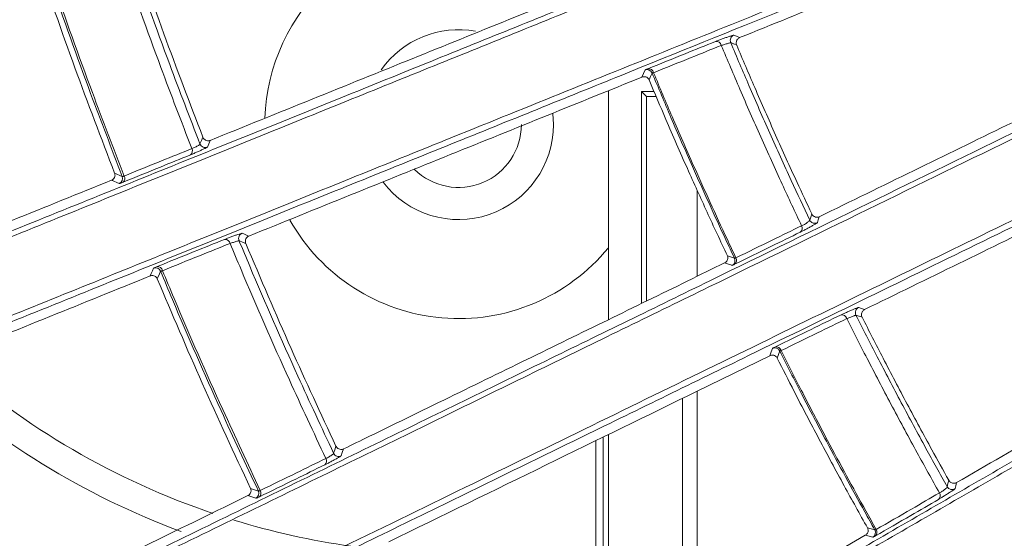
# Model space of a CAD drawing. Header units: millimetres. Extents: x 0 to 1118, y 0 to 864.
# Tile 315 of 512: x 481.84 to 490.66, y 401.11 to 405.75. Entities that reach past the tile are written whole.
import ezdxf

# ---------------------------------------------------------------- set-up
doc = ezdxf.new("R2010")
doc.units = ezdxf.units.MM
doc.styles.add('SLDTEXTSTYLE0', font='TXT', dxfattribs={"width": 0.605})
doc.dimstyles.new('SLDDIMSTYLE3', dxfattribs={"dimtxt": 3.175, "dimasz": 3.302, "dimexe": 0, "dimexo": 0.0625, "dimgap": 0.79375, "dimtad": 0, "dimtih": 1, "dimtoh": 1, "dimdec": 1, "dimlfac": 4, "dimrnd": 1e-09, "dimzin": 12, "dimdsep": 46, "dimtxsty": 'SLDTEXTSTYLE0', "dimsah": 1, "dimcen": 0.09, "dimadec": 0, "dimazin": 3, "dimtfac": 1, "dimtofl": 0, "dimtmove": 0, "dimatfit": 3, "dimfxl": 1, "dimfrac": 2, "dimtolj": 1, "dimtzin": 12, "dimarcsym": 0})

# ---------------------------------------------------------------- blocks, each defined once
blk = doc.blocks.new('_D_9')
at = {"color": 7, "linetype": 'Continuous', "lineweight": 0}
for p, q in [((522.1253, 420.3386), (447.1385, 420.3386)), ((448.7385, 420.3386), (448.7385, 403.9348)), ((448.7385, 382.6583), (448.7385, 399.0621)), ((465.7357, 382.6583), (447.1385, 382.6583))]:
    blk.add_line(p, q, dxfattribs=at)
for points in [[(448.7385, 420.3386), (448.2305, 417.0366), (449.2465, 417.0366)], [(448.7385, 382.6583), (449.2465, 385.9603), (448.2305, 385.9603)]]:
    blk.add_solid(points, dxfattribs=at)
at = {"color": 7, "linetype": 'Continuous', "lineweight": 0, "insert": (443.2814, 403.1549), "char_height": 3.175, "attachment_point": 1, "style": 'SLDTEXTSTYLE0'}
blk.add_mtext('150.7', dxfattribs=at)

msp = doc.modelspace()

# ---------------------------------------------------------------- linework, layer by layer
at = {"color": 7, "linetype": 'Continuous', "lineweight": 15}
for p, q in [((487.1146, 403.0679), (487.1146, 405.119)), ((487.4545, 405.0677), (487.4107, 405.1114)), ((487.4107, 405.1114), (487.4107, 403.2123)), ((487.5234, 405.1114), (487.4107, 405.1114)), ((487.4545, 405.0677), (487.4545, 403.2336)), ((487.542, 405.0677), (487.4545, 405.0677)), ((486.6217, 404.8147), (486.6159, 404.9143)), ((487.9107, 403.4562), (487.9107, 404.2245)), ((488.1565, 403.5761), (487.9107, 403.4562)), ((487.9107, 402.4272), (488.5616, 402.7447)), ((487.9107, 400.2662), (487.9107, 402.4272)), ((487.7771, 400.1891), (487.7771, 402.3621)), ((487.1146, 399.8066), (487.1146, 402.039)), ((487.0029, 401.9845), (487.0029, 399.7421)), ((487.0685, 399.78), (487.0685, 402.0165)), ((489.4173, 401.1361), (487.9107, 400.2662))]:
    msp.add_line(p, q, dxfattribs=at)
at = {"color": 9, "linetype": 'Continuous', "lineweight": 0}
for p, q in [((482.6601, 404.3166), (482.7304, 404.2875)), ((482.6884, 404.3797), (482.7569, 404.3514)), ((488.1805, 403.6405), (488.2445, 403.6193)), ((483.8828, 401.4915), (483.9548, 401.4675)), ((483.9066, 401.5564), (483.9767, 401.533)), ((489.4367, 401.202), (489.502, 401.1854))]:
    msp.add_line(p, q, dxfattribs=at)
at = {"color": 9, "linetype": 'Continuous', "lineweight": 0, "flags": 128}
for points in [[(488.2644, 405.5266), (488.2375, 405.5385), (488.2346, 405.5397), (488.2106, 405.5503)], [(488.2399, 405.6168), (488.2639, 405.6062), (488.291, 405.5943)], [(487.4151, 405.2404), (487.4301, 405.2742), (487.4436, 405.3046)], [(487.5066, 405.2767), (487.4929, 405.246), (487.4793, 405.2153)], [(483.4535, 404.6417), (483.4662, 404.6727), (483.479, 404.7038)], [(483.5447, 404.6741), (483.5318, 404.6426), (483.5202, 404.6143)], [(488.9189, 403.9595), (488.928, 403.9875), (488.9371, 404.0156)], [(489.005, 403.9899), (488.9958, 403.9616), (488.9877, 403.937)], [(483.832, 403.8426), (483.8521, 403.8338), (483.8771, 403.8229), (483.8913, 403.8167)], [(483.8645, 403.7495), (483.8395, 403.7604), (483.8031, 403.7763)], [(483.0064, 403.4592), (483.0162, 403.4817), (483.0268, 403.5058), (483.0369, 403.529)], [(488.2229, 403.5541), (488.2216, 403.5546), (488.1916, 403.5645), (488.1565, 403.5761)], [(483.1004, 403.5012), (483.0898, 403.4771), (483.0707, 403.4335)], [(489.3581, 403.1777), (489.3828, 403.1688), (489.4107, 403.1588)], [(489.3889, 403.0894), (489.3612, 403.0994), (489.3583, 403.1004), (489.3335, 403.1093)], [(488.5616, 402.7447), (488.5742, 402.7794), (488.5855, 402.8107)], [(488.6503, 402.7872), (488.6389, 402.7556), (488.6274, 402.7241)], [(484.6513, 401.8712), (484.6618, 401.903), (484.6723, 401.9348)], [(484.74, 401.9096), (484.7293, 401.8775), (484.7198, 401.8486)], [(490.1511, 401.5717), (490.1583, 401.6003), (490.1654, 401.629)], [(490.2349, 401.6081), (490.2276, 401.5792), (490.2213, 401.5541)], [(489.4851, 401.1188), (489.4531, 401.127), (489.4173, 401.1361)]]:
    msp.add_lwpolyline(points, dxfattribs=at)
at = {"color": 7, "linetype": 'Continuous', "lineweight": 15}
for centre, radius, start, end in [((485.7717, 404.8147), 1.7375, 131.99492, 178.09227), ((485.7717, 404.8147), 0.85, 79.6739, 144.67305), ((488.2567, 405.5697), 0.05, 109.69983, 202.78741), ((485.7717, 404.8147), 0.85, 217.38713, 0), ((485.7717, 404.8147), 0.5625, 225.36138, 0), ((485.7717, 404.8147), 1.7375, 209.48146, 320.61546), ((488.964, 403.9811), 0.05, 205.5742, 298.29585), ((489.3782, 403.1319), 0.05, 113.70663, 206.815), ((485.7717, 407.8458), 6.875, 228.27492, 251.31862), ((485.7717, 407.8458), 7.125, 227.23816, 249.56344), ((483.9314, 401.5117), 0.05, 297.85953, 25.1846), ((485.7717, 407.8458), 6.875, 252.97044, 261.9333)]:
    msp.add_arc(centre, radius, start, end, dxfattribs=at)
at = {"color": 9, "linetype": 'Continuous', "lineweight": 0}
for centre, radius, start, end in [((488.0808, 405.5136), 0.0467, 13.63243, 99.06822), ((487.4604, 405.2575), 0.05, 22.57929, 109.6157), ((487.4735, 405.2691), 0.0466, 13.43336, 98.65132), ((483.3412, 404.5793), 0.0443, 308.21684, 28.0368), ((483.5, 404.6601), 0.05, 201.59532, 293.78434), ((482.7102, 404.3333), 0.05, 293.84125, 21.20598), ((482.7356, 404.3336), 0.0442, 309.14039, 28.5274), ((488.8064, 403.887), 0.045, 307.90178, 28.90801), ((483.6782, 403.7413), 0.0462, 12.00827, 94.70919), ((483.8493, 403.7956), 0.05, 110.20946, 202.66859), ((488.1991, 403.5981), 0.05, 298.38458, 25.05704), ((488.2183, 403.5994), 0.0449, 308.27593, 29.16957), ((483.0542, 403.482), 0.05, 22.54322, 110.15498), ((483.0718, 403.4973), 0.0462, 11.74919, 93.77991), ((489.2066, 403.0636), 0.0468, 17.27825, 102.9893), ((488.6056, 402.7648), 0.05, 26.55594, 113.61568), ((488.6179, 402.7772), 0.0468, 17.08099, 102.60792), ((484.6964, 401.8929), 0.05, 205.62025, 297.80286), ((484.5436, 401.8011), 0.0441, 311.89395, 31.58224), ((483.9565, 401.5137), 0.0441, 312.77134, 32.06997), ((490.0441, 401.4916), 0.0449, 311.85883, 32.58242), ((490.1946, 401.5964), 0.05, 209.59531, 302.28501), ((489.4583, 401.1611), 0.05, 302.38209, 29.03282), ((489.4774, 401.1636), 0.0448, 312.19225, 32.82334)]:
    msp.add_arc(centre, radius, start, end, dxfattribs=at)
at = {"color": 7, "linetype": 'Continuous', "lineweight": 15}
for points, knots in [([(497.5433, 443.0689), (496.9297, 442.3235), (495.7002, 440.8299), (494.1013, 438.4025), (492.6936, 435.8608), (491.5028, 433.2002), (490.5408, 430.4353), (489.8118, 427.5836), (489.3229, 424.6785), (489.0834, 421.7704), (489.0947, 418.8786), (489.3416, 416.0211), (489.8199, 413.1948), (490.5257, 410.4291), (491.4587, 407.7421), (492.604, 405.1447), (493.9575, 402.6532), (495.5709, 400.1533), (496.8559, 398.5861), (497.5433, 397.7477)], [0, 0, 0, 0, 0.058748, 0.117702, 0.176654, 0.235398, 0.294707, 0.354238, 0.413765, 0.473066, 0.530775, 0.588694, 0.646616, 0.704331, 0.761659, 0.819183, 0.87671, 0.934045, 1, 1, 1, 1]), ([(495.4547, 400.6311), (494.9671, 401.3617), (493.9912, 402.8238), (492.7416, 405.1583), (491.6585, 407.5821), (490.7682, 410.086), (490.0731, 412.6449), (489.5768, 415.2494), (489.2804, 417.895), (489.1893, 420.5597), (489.3036, 423.2193), (489.6215, 425.854), (490.141, 428.4614), (490.8611, 431.0235), (491.7739, 433.519), (492.8749, 435.9255), (494.1448, 438.2508), (495.1387, 439.7113), (495.6373, 440.4441)], [0, 0, 0, 0, 0.0622333, 0.1245552, 0.1873344, 0.2500552, 0.3123285, 0.3745357, 0.4370628, 0.4999765, 0.5624082, 0.6246363, 0.6870495, 0.7499503, 0.8125397, 0.8748313, 0.9371966, 1, 1, 1, 1]), ([(472.2278, 404.0725), (472.345, 404.1106), (472.8634, 404.279), (473.7714, 404.5741), (474.9408, 404.9541), (476.0856, 405.3261), (477.517, 405.7913), (479.1806, 406.3319), (481.0377, 406.9354), (482.8022, 407.5088), (484.4704, 408.051), (486.0455, 408.5629), (488.0482, 409.2137), (489.4538, 409.6705), (490.3922, 409.9755)], [0, 0, 0, 0, 0.014898, 0.065883, 0.116879, 0.169185, 0.221501, 0.318019, 0.414599, 0.513631, 0.612689, 0.709311, 0.805943, 1, 1, 1, 1]), ([(490.371, 409.9186), (489.4367, 409.6151), (488.0336, 409.1592), (486.0325, 408.5088), (484.4669, 408), (482.8246, 407.4661), (481.0794, 406.8987), (479.2151, 406.2926), (477.51, 405.7381), (476.0321, 405.2576), (474.8162, 404.8622), (473.5516, 404.4509), (472.6741, 404.1656), (472.2354, 404.023)], [0, 0, 0, 0, 0.193504, 0.290582, 0.387649, 0.484487, 0.5813, 0.6801, 0.778833, 0.833391, 0.887936, 0.943976, 1, 1, 1, 1]), ([(472.1746, 403.316), (472.3818, 403.3833), (472.991, 403.5814), (473.9863, 403.9049), (475.1544, 404.2846), (476.2974, 404.6561), (477.7255, 405.1203), (479.3842, 405.6593), (481.2351, 406.2608), (482.9939, 406.8323), (484.6576, 407.3728), (486.2296, 407.8835), (488.2297, 408.5332), (489.6355, 408.9897), (490.5739, 409.2945)], [0, 0, 0, 0, 0.026008, 0.076461, 0.126926, 0.178686, 0.230455, 0.325833, 0.421271, 0.519102, 0.616958, 0.712521, 0.808094, 1, 1, 1, 1]), ([(490.6257, 409.257), (489.6902, 408.9531), (488.2855, 408.4967), (486.2847, 407.8467), (484.7195, 407.3383), (483.0776, 406.8049), (481.3327, 406.2381), (479.4691, 405.6328), (477.7874, 405.0865), (476.359, 404.6224), (475.2232, 404.2535), (474.0433, 403.8702), (473.0259, 403.5396), (472.4049, 403.3379), (472.197, 403.2703)], [0, 0, 0, 0, 0.191049, 0.286882, 0.382706, 0.478396, 0.574063, 0.671667, 0.769206, 0.819814, 0.870414, 0.922182, 0.973938, 1, 1, 1, 1]), ([(472.2311, 400.0104), (472.759, 400.2237), (473.6896, 400.5997), (474.988, 401.1243), (476.1449, 401.5917), (477.2757, 402.0487), (478.6758, 402.6144), (480.2928, 403.2678), (482.091, 403.9945), (483.8006, 404.6853), (485.4196, 405.3395), (486.9518, 405.9587), (488.904, 406.7476), (490.2819, 407.3043), (491.2015, 407.6759)], [0, 0, 0, 0, 0.064481, 0.113664, 0.162858, 0.213311, 0.263774, 0.355107, 0.446496, 0.540047, 0.633621, 0.725044, 0.816475, 1, 1, 1, 1]), ([(491.1844, 407.6181), (490.2682, 407.248), (488.8925, 406.6924), (486.9417, 405.904), (485.4184, 405.2884), (483.823, 404.6435), (482.1308, 403.9595), (480.3262, 403.2299), (478.6943, 402.5701), (477.3011, 402.0068), (476.1838, 401.5551), (475.0222, 401.0854), (473.7093, 400.5545), (472.7721, 400.1755), (472.2461, 399.9629)], [0, 0, 0, 0, 0.1831073, 0.2749246, 0.3667331, 0.4583593, 0.5499645, 0.6433197, 0.7366153, 0.78582, 0.8350155, 0.8853403, 0.9356523, 1, 1, 1, 1]), ([(472.1723, 399.2282), (472.8079, 399.4851), (473.9877, 399.9621), (475.657, 400.6369), (477.1809, 401.2528), (478.8263, 401.9178), (480.563, 402.6197), (482.3624, 403.3468), (484.0571, 404.0315), (485.8357, 404.7501), (487.6849, 405.4971), (489.5985, 406.27), (490.8197, 406.7631), (491.4303, 407.0097)], [0, 0, 0, 0, 0.0765141, 0.1420461, 0.2078167, 0.273469, 0.3644084, 0.4556417, 0.5470728, 0.6382827, 0.7588036, 0.8794073, 1, 1, 1, 1]), ([(491.4846, 406.9755), (490.5669, 406.6048), (489.1893, 406.0482), (487.2388, 405.2603), (485.716, 404.6452), (484.1213, 404.001), (482.4298, 403.3178), (480.6264, 402.5893), (478.9942, 401.93), (477.5984, 401.3661), (476.4759, 400.9127), (475.3085, 400.4411), (473.8844, 399.8658), (472.8316, 399.4405), (472.1937, 399.1827)], [0, 0, 0, 0, 0.180433, 0.270896, 0.361351, 0.451715, 0.542059, 0.634101, 0.726085, 0.774847, 0.8236, 0.873471, 0.923328, 1, 1, 1, 1]), ([(488.291, 405.5943), (488.8742, 405.8299), (490.041, 406.3013), (491.1534, 406.7508), (491.7099, 406.9756)], [0, 0, 0, 0, 0.499819, 1, 1, 1, 1]), ([(483.479, 404.7038), (483.3609, 405.0117), (483.1238, 405.6299), (482.908, 406.2561), (482.7997, 406.5706)], [0, 0, 0, 0, 0.497896, 1, 1, 1, 1]), ([(478.0808, 405.0922), (478.7493, 405.3094), (480.0917, 405.7456), (481.311, 406.1417), (481.9231, 406.3406)], [0, 0, 0, 0, 0.497962, 1, 1, 1, 1]), ([(482.6884, 404.3797), (482.5676, 404.6941), (482.322, 405.3335), (482.0989, 405.9813), (481.9855, 406.3105)], [0, 0, 0, 0, 0.4917806, 1, 1, 1, 1]), ([(487.069, 406.098), (486.5057, 405.8704), (485.3778, 405.4147), (484.1563, 404.9211), (483.5447, 404.6741)], [0, 0, 0, 0, 0.499403, 1, 1, 1, 1]), ([(487.4665, 405.3152), (487.5787, 405.3604), (487.7822, 405.4424), (487.9832, 405.5234), (488.0734, 405.5598)], [0, 0, 0, 0, 0.551321, 1, 1, 1, 1]), ([(488.2106, 405.5503), (488.265, 405.4215), (488.3796, 405.1498), (488.5606, 404.7379), (488.7421, 404.3363), (488.8634, 404.0777), (488.9189, 403.9595)], [0, 0, 0, 0, 0.240743, 0.507847, 0.774931, 1, 1, 1, 1]), ([(488.291, 405.5943), (488.2841, 405.5904), (488.2729, 405.5839), (488.2633, 405.567), (488.26, 405.5522), (488.2603, 405.5386), (488.2631, 405.5305), (488.2644, 405.5266)], [0, 0, 0, 0, 0.3588897, 0.5860003, 0.7520126, 0.8798148, 1, 1, 1, 1]), ([(492.3198, 405.6066), (491.7794, 405.3431), (490.6983, 404.8158), (489.5695, 404.2653), (489.005, 403.9899)], [0, 0, 0, 0, 0.499891, 1, 1, 1, 1]), ([(488.8458, 403.9088), (488.7877, 404.0326), (488.6636, 404.297), (488.4793, 404.7048), (488.2971, 405.1195), (488.1815, 405.3937), (488.1262, 405.5246)], [0, 0, 0, 0, 0.231981, 0.495482, 0.759001, 1, 1, 1, 1]), ([(488.9371, 404.0156), (488.8931, 404.1096), (488.7833, 404.344), (488.6125, 404.721), (488.432, 405.1306), (488.318, 405.4), (488.2644, 405.5266)], [0, 0, 0, 0, 0.188344, 0.46953, 0.750717, 1, 1, 1, 1]), ([(472.6127, 395.8992), (473.0686, 396.1215), (473.9865, 396.5692), (475.2817, 397.2009), (476.4885, 397.7895), (477.6094, 398.3363), (478.7041, 398.8703), (480.0544, 399.5289), (481.6114, 400.2884), (483.3414, 401.1323), (484.9877, 401.9354), (486.5498, 402.6973), (488.0324, 403.4205), (489.926, 404.3443), (491.2714, 405.0005), (492.1692, 405.4384)], [0, 0, 0, 0, 0.0542963, 0.1093331, 0.1564478, 0.2035736, 0.2518491, 0.3001342, 0.3870152, 0.4739454, 0.5627674, 0.6516099, 0.7385678, 0.8255339, 1, 1, 1, 1]), ([(492.1562, 405.3799), (491.2612, 404.9436), (489.9176, 404.2885), (488.0251, 403.3653), (486.5508, 402.646), (485.0098, 401.8942), (483.379, 401.0984), (481.6434, 400.2514), (480.0738, 399.4853), (478.7303, 398.8296), (477.6483, 398.3015), (476.5232, 397.7522), (475.3085, 397.16), (474.0104, 396.5233), (473.0924, 396.0831), (472.6346, 395.8542), (472.6346, 395.8542)], [0, 0, 0, 0, 0.1741793, 0.2614739, 0.3487604, 0.4359103, 0.5230414, 0.6117006, 0.7003072, 0.7474475, 0.7945794, 0.8427399, 0.8908884, 0.9450903, 0.9999996, 1, 1, 1, 1]), ([(483.8913, 403.8167), (484.501, 404.063), (485.722, 404.5564), (486.8502, 405.0122), (487.4151, 405.2404)], [0, 0, 0, 0, 0.4993152, 1, 1, 1, 1]), ([(487.4793, 405.2153), (487.4773, 405.2191), (487.4734, 405.2267), (487.4633, 405.2362), (487.4483, 405.2438), (487.431, 405.2454), (487.4198, 405.2419), (487.4151, 405.2404)], [0, 0, 0, 0, 0.129572, 0.258123, 0.462162, 0.776981, 1, 1, 1, 1]), ([(487.4793, 405.2153), (487.5293, 405.0971), (487.6415, 404.8316), (487.786, 404.5017), (487.8812, 404.2903), (487.9107, 404.2245)], [0, 0, 0, 0, 0.356233, 0.799833, 1, 1, 1, 1]), ([(472.8776, 395.2458), (472.8776, 395.2458), (473.295, 395.4544), (474.1374, 395.8583), (475.3979, 396.4764), (476.6498, 397.0865), (478.0034, 397.7472), (479.4214, 398.439), (480.8959, 399.1584), (482.3115, 399.849), (484.064, 400.7039), (486.0767, 401.6856), (488.3003, 402.77), (490.4147, 403.801), (491.7675, 404.4605), (492.4441, 404.7902)], [0, 0, 0, 0, 0.000001, 0.049931, 0.099872, 0.151959, 0.204062, 0.271679, 0.339328, 0.40874, 0.478171, 0.607752, 0.737409, 0.868692, 1, 1, 1, 1]), ([(492.5005, 404.7596), (491.8308, 404.433), (490.4915, 403.7797), (488.6202, 402.8672), (486.9019, 402.0293), (485.3556, 401.2752), (483.8484, 400.5403), (482.3917, 399.8299), (480.9869, 399.1449), (479.5004, 398.42), (478.0708, 397.7228), (476.734, 397.0709), (475.497, 396.4676), (474.2148, 395.8423), (473.338, 395.4147), (472.8996, 395.2009)], [0, 0, 0, 0, 0.1298089, 0.2595937, 0.3468664, 0.4341651, 0.5213843, 0.5892135, 0.6570268, 0.7263226, 0.7955827, 0.8457136, 0.89583, 0.9479213, 1, 1, 1, 1]), ([(489.4107, 403.1588), (489.9741, 403.4336), (491.1011, 403.9832), (492.1837, 404.5112), (492.7251, 404.7753)], [0, 0, 0, 0, 0.499865, 1, 1, 1, 1]), ([(483.479, 404.7038), (483.4811, 404.6994), (483.4855, 404.6907), (483.4967, 404.6797), (483.5123, 404.6716), (483.5296, 404.6694), (483.5403, 404.6727), (483.5447, 404.6741)], [0, 0, 0, 0, 0.1527836, 0.3046848, 0.5227651, 0.80317, 1, 1, 1, 1]), ([(482.6601, 404.3166), (482.0675, 404.0772), (480.8782, 403.5966), (479.57, 403.0681), (478.9138, 402.8029)], [0, 0, 0, 0, 0.498331, 1, 1, 1, 1]), ([(482.6601, 404.3166), (482.6658, 404.3196), (482.6763, 404.3251), (482.6867, 404.3391), (482.6915, 404.3536), (482.6921, 404.3674), (482.6896, 404.3757), (482.6884, 404.3797)], [0, 0, 0, 0, 0.284891, 0.526379, 0.709016, 0.858679, 1, 1, 1, 1]), ([(488.1805, 403.6405), (488.1194, 403.7708), (488.0284, 403.965), (487.9399, 404.1603), (487.9107, 404.2245)], [0, 0, 0, 0, 0.67117, 1, 1, 1, 1]), ([(488.9371, 404.0156), (488.9395, 404.0115), (488.9441, 404.0034), (488.9555, 403.9933), (488.9717, 403.9855), (488.9896, 403.9841), (489.0006, 403.9882), (489.005, 403.9899)], [0, 0, 0, 0, 0.1337563, 0.2664294, 0.481042, 0.7900763, 1, 1, 1, 1]), ([(483.8913, 403.8167), (483.8858, 403.8138), (483.8754, 403.8081), (483.865, 403.7933), (483.8604, 403.7776), (483.8601, 403.7628), (483.8631, 403.7539), (483.8645, 403.7495)], [0, 0, 0, 0, 0.269275, 0.516114, 0.703503, 0.856027, 1, 1, 1, 1]), ([(484.6723, 401.9348), (484.5368, 402.2254), (484.257, 402.8255), (483.998, 403.4352), (483.8645, 403.7495)], [0, 0, 0, 0, 0.484343, 1, 1, 1, 1]), ([(488.1565, 403.5761), (488.1638, 403.5808), (488.1746, 403.5878), (488.1831, 403.6046), (488.1855, 403.6176), (488.1846, 403.6299), (488.1818, 403.637), (488.1805, 403.6405)], [0, 0, 0, 0, 0.406128, 0.603078, 0.763172, 0.884092, 1, 1, 1, 1]), ([(479.2602, 401.9456), (479.9118, 402.2089), (481.2201, 402.7374), (482.4094, 403.218), (483.0064, 403.4592)], [0, 0, 0, 0, 0.498064, 1, 1, 1, 1]), ([(483.0707, 403.4335), (483.0686, 403.4376), (483.0643, 403.4457), (483.0534, 403.4555), (483.0381, 403.4627), (483.0213, 403.4639), (483.0107, 403.4605), (483.0064, 403.4592)], [0, 0, 0, 0, 0.150856, 0.300984, 0.51393, 0.801478, 1, 1, 1, 1]), ([(483.9066, 401.5564), (483.7605, 401.8696), (483.471, 402.4903), (483.2033, 403.1211), (483.0707, 403.4335)], [0, 0, 0, 0, 0.504591, 1, 1, 1, 1]), ([(487.9107, 403.4562), (487.4364, 403.2248), (486.4869, 402.7617), (485.4103, 402.2366), (484.8174, 401.9474), (484.74, 401.9096)], [0, 0, 0, 0, 0.464665, 0.930081, 1, 1, 1, 1]), ([(493.4294, 403.4524), (492.9064, 403.1505), (491.8604, 402.5467), (490.7768, 401.921), (490.2349, 401.6081)], [0, 0, 0, 0, 0.49993, 1, 1, 1, 1]), ([(474.8074, 392.6017), (475.1945, 392.8252), (475.969, 393.2723), (477.1242, 393.9393), (478.2656, 394.5984), (479.5542, 395.3424), (480.9536, 396.1504), (482.4355, 397.006), (484.1091, 397.9724), (485.9327, 399.0254), (487.7209, 400.0579), (489.282, 400.9593), (491.1097, 402.0147), (492.4181, 402.7702), (493.2911, 403.2742)], [0, 0, 0, 0, 0.048632, 0.0972747, 0.1476691, 0.1980774, 0.2712265, 0.3445625, 0.4178249, 0.5325564, 0.6473462, 0.7353938, 0.8234492, 1, 1, 1, 1]), ([(493.2824, 403.2153), (492.4115, 402.7127), (491.1045, 401.9584), (489.2777, 400.9036), (487.7386, 400.0148), (486.0007, 399.0111), (484.2208, 397.983), (482.549, 397.0172), (481.0174, 396.1324), (479.5952, 395.3107), (478.3171, 394.5722), (477.1977, 393.9254), (476.0386, 393.2557), (475.243, 392.796), (474.8453, 392.5662)], [0, 0, 0, 0, 0.1764651, 0.2648578, 0.3532427, 0.46387, 0.574448, 0.6505779, 0.7267868, 0.8027873, 0.8513115, 0.8998239, 0.9499181, 1, 1, 1, 1]), ([(488.6077, 402.8228), (488.7163, 402.8757), (488.9135, 402.9717), (489.1085, 403.0666), (489.1961, 403.1092)], [0, 0, 0, 0, 0.550774, 1, 1, 1, 1]), ([(489.4107, 403.1588), (489.4041, 403.1544), (489.3934, 403.1472), (489.385, 403.1298), (489.3827, 403.1149), (489.3839, 403.1012), (489.3872, 403.0933), (489.3889, 403.0894)], [0, 0, 0, 0, 0.357846, 0.583398, 0.749014, 0.876828, 1, 1, 1, 1]), ([(490.1654, 401.629), (490.1146, 401.7203), (489.9885, 401.9469), (489.7916, 402.3113), (489.5834, 402.7067), (489.4511, 402.9671), (489.3889, 403.0894)], [0, 0, 0, 0, 0.189644, 0.470395, 0.751148, 1, 1, 1, 1]), ([(488.6274, 402.7241), (488.6252, 402.7278), (488.6207, 402.7351), (488.6099, 402.7439), (488.5941, 402.7505), (488.5768, 402.7507), (488.566, 402.7464), (488.5616, 402.7447)], [0, 0, 0, 0, 0.130261, 0.259501, 0.466614, 0.785988, 1, 1, 1, 1]), ([(475.3237, 392.0879), (475.6885, 392.2986), (476.4181, 392.7202), (477.5042, 393.3476), (478.5769, 393.9673), (479.8253, 394.6884), (481.2135, 395.4902), (482.7086, 396.3536), (484.3968, 397.3285), (486.2359, 398.3905), (488.0341, 399.4286), (489.5995, 400.3323), (491.4258, 401.3865), (492.7364, 402.1427), (493.6107, 402.6472)], [0, 0, 0, 0, 0.0462566, 0.092522, 0.1402542, 0.1879973, 0.2623463, 0.3368912, 0.41136, 0.5280802, 0.6448616, 0.7335364, 0.8222191, 1, 1, 1, 1]), ([(489.4367, 401.202), (489.3669, 401.3276), (489.2196, 401.5925), (489.0007, 402.0001), (488.8009, 402.382), (488.6781, 402.6242), (488.6274, 402.7241)], [0, 0, 0, 0, 0.250059, 0.527605, 0.805152, 1, 1, 1, 1]), ([(493.669, 402.6203), (492.7962, 402.1163), (491.4862, 401.36), (489.6593, 400.3054), (488.1142, 399.4134), (486.3634, 398.4028), (484.5634, 397.3637), (482.8715, 396.387), (481.3201, 395.4915), (479.8997, 394.6716), (478.6491, 393.9496), (477.5865, 393.3362), (476.4885, 392.7023), (475.7354, 392.2676), (475.359, 392.0502)], [0, 0, 0, 0, 0.1772984, 0.266095, 0.3548841, 0.4673262, 0.5797175, 0.6571331, 0.7346305, 0.8119098, 0.8582711, 0.904623, 0.9523166, 1, 1, 1, 1]), ([(485.1455, 401.0785), (485.6203, 401.3101), (486.5708, 401.7737), (487.4638, 402.2093), (487.9107, 402.4272)], [0, 0, 0, 0, 0.4995683, 1, 1, 1, 1]), ([(484.6723, 401.9348), (484.6748, 401.9305), (484.6797, 401.922), (484.6918, 401.9119), (484.708, 401.9048), (484.7254, 401.904), (484.7358, 401.908), (484.74, 401.9096)], [0, 0, 0, 0, 0.152746, 0.304622, 0.52508, 0.80878, 1, 1, 1, 1]), ([(490.1654, 401.629), (490.1681, 401.6251), (490.1733, 401.6173), (490.1854, 401.608), (490.2023, 401.6013), (490.2202, 401.6013), (490.2307, 401.6062), (490.2349, 401.6081)], [0, 0, 0, 0, 0.134898, 0.268718, 0.486382, 0.798088, 1, 1, 1, 1]), ([(483.8828, 401.4915), (483.3078, 401.211), (482.154, 400.6483), (480.8865, 400.03), (480.2508, 399.7199)], [0, 0, 0, 0, 0.498433, 1, 1, 1, 1]), ([(483.8828, 401.4915), (483.8882, 401.4949), (483.8982, 401.5011), (483.9077, 401.5156), (483.9115, 401.5303), (483.9113, 401.5441), (483.9081, 401.5523), (483.9066, 401.5564)], [0, 0, 0, 0, 0.284542, 0.52491, 0.706441, 0.854907, 1, 1, 1, 1]), ([(477.6345, 389.7754), (477.8318, 389.9085), (478.3987, 390.2909), (479.3191, 390.9117), (480.3902, 391.6342), (481.4369, 392.3403), (482.7687, 393.2387), (484.3305, 394.2922), (486.0829, 395.4744), (487.7479, 396.5976), (489.2801, 397.6311), (490.694, 398.5849), (492.449, 399.7688), (493.716, 400.6235), (494.5613, 401.1936)], [0, 0, 0, 0, 0.027034, 0.077659, 0.128298, 0.180284, 0.232281, 0.331944, 0.431681, 0.53384, 0.636027, 0.726927, 0.817834, 1, 1, 1, 1]), ([(489.4173, 401.1361), (489.4242, 401.1413), (489.4345, 401.149), (489.4418, 401.1663), (489.4433, 401.1793), (489.4416, 401.1916), (489.4383, 401.1986), (489.4367, 401.202)], [0, 0, 0, 0, 0.405104, 0.600903, 0.76045, 0.881351, 1, 1, 1, 1]), ([(494.5568, 401.1345), (493.7131, 400.5657), (492.4471, 399.7122), (490.6928, 398.5288), (489.2892, 397.582), (487.7809, 396.5643), (486.1329, 395.4523), (484.3742, 394.2654), (482.7974, 393.2012), (481.4717, 392.3064), (480.438, 391.6086), (479.3623, 390.8825), (478.4318, 390.2543), (477.8628, 389.8702), (477.6714, 389.741)], [0, 0, 0, 0, 0.182171, 0.273375, 0.364572, 0.464671, 0.564744, 0.666718, 0.768612, 0.819296, 0.86997, 0.921848, 0.973711, 1, 1, 1, 1])]:
    msp.add_open_spline(points, degree=3, knots=knots, dxfattribs=at)
at = {"color": 9, "linetype": 'Continuous', "lineweight": 0}
for points, knots in [([(483.3803, 404.6001), (483.2871, 404.8419), (483.0677, 405.4107), (482.8315, 406.0732), (482.6889, 406.4939), (482.6589, 406.5824)], [0, 0, 0, 0, 0.368561, 0.86712, 1, 1, 1, 1]), ([(482.7401, 406.6017), (482.7694, 406.5151), (482.9113, 406.097), (483.145, 405.442), (483.3622, 404.8786), (483.4535, 404.6417)], [0, 0, 0, 0, 0.13147, 0.63478, 1, 1, 1, 1]), ([(482.7569, 404.3514), (482.6615, 404.5986), (482.4389, 405.1756), (482.1975, 405.8523), (482.0519, 406.2818), (482.0199, 406.3762)], [0, 0, 0, 0, 0.368879, 0.861215, 1, 1, 1, 1]), ([(482.0369, 406.381), (482.0686, 406.2875), (482.2137, 405.8592), (482.4553, 405.182), (482.6784, 404.6034), (482.7744, 404.3547)], [0, 0, 0, 0, 0.137304, 0.629007, 1, 1, 1, 1]), ([(488.0734, 405.5598), (488.0811, 405.5628), (488.0964, 405.5688), (488.1271, 405.5802), (488.1593, 405.5917), (488.1901, 405.6023), (488.2158, 405.6107), (488.2336, 405.6159), (488.2391, 405.617), (488.2398, 405.6168), (488.2399, 405.6168)], [0, 0, 0, 0, 0.141536, 0.283079, 0.424486, 0.565528, 0.706185, 0.846634, 0.987071, 1, 1, 1, 1]), ([(488.1262, 405.5246), (488.1302, 405.5258), (488.1381, 405.528), (488.1539, 405.5326), (488.1704, 405.5375), (488.1861, 405.5422), (488.1989, 405.5462), (488.2083, 405.5493), (488.2098, 405.55), (488.2106, 405.5503)], [0, 0, 0, 0, 0.14227, 0.284333, 0.425881, 0.566704, 0.706907, 0.846972, 1, 1, 1, 1]), ([(488.1262, 405.5246), (488.0359, 405.4883), (487.8348, 405.4072), (487.6312, 405.3252), (487.5189, 405.2799)], [0, 0, 0, 0, 0.448671, 1, 1, 1, 1]), ([(487.4665, 405.3152), (487.4663, 405.3151), (487.4592, 405.3123), (487.4474, 405.3073), (487.4449, 405.3055), (487.4436, 405.3046)], [0, 0, 0, 0, 0.013651, 0.501258, 1, 1, 1, 1]), ([(487.5066, 405.2767), (487.5073, 405.2768), (487.5088, 405.2771), (487.5155, 405.279), (487.5189, 405.2799)], [0, 0, 0, 0, 0.49832, 1, 1, 1, 1]), ([(488.2445, 403.6193), (488.2188, 403.6738), (488.0906, 403.9457), (487.8995, 404.3651), (487.6806, 404.8638), (487.5625, 405.1441), (487.5066, 405.2767)], [0, 0, 0, 0, 0.09966, 0.497215, 0.762055, 1, 1, 1, 1]), ([(487.5189, 405.2799), (487.5742, 405.1487), (487.6917, 404.8699), (487.9099, 404.3729), (488.1018, 403.9516), (488.2309, 403.6778), (488.2575, 403.6212)], [0, 0, 0, 0, 0.235159, 0.49966, 0.896709, 1, 1, 1, 1]), ([(482.7744, 404.3547), (482.8864, 404.4), (483.0899, 404.4824), (483.2903, 404.5636), (483.3803, 404.6001)], [0, 0, 0, 0, 0.55079, 1, 1, 1, 1]), ([(483.5202, 404.6143), (483.519, 404.6133), (483.5165, 404.6113), (483.4999, 404.6029), (483.4761, 404.5915), (483.4465, 404.578), (483.4153, 404.5641), (483.3882, 404.5525), (483.3743, 404.5468), (483.3686, 404.5445)], [0, 0, 0, 0, 0.1501643, 0.3003098, 0.4505055, 0.6002072, 0.7490677, 0.8971164, 1, 1, 1, 1]), ([(483.3803, 404.6001), (483.3832, 404.6012), (483.3902, 404.6038), (483.4037, 404.6097), (483.4191, 404.6174), (483.4334, 404.6253), (483.4447, 404.6326), (483.4523, 404.6385), (483.4531, 404.6406), (483.4535, 404.6417)], [0, 0, 0, 0, 0.102037, 0.248771, 0.396738, 0.546341, 0.697289, 0.848637, 1, 1, 1, 1]), ([(483.3686, 404.5445), (483.2787, 404.5081), (483.0785, 404.4269), (482.8754, 404.3446), (482.7635, 404.2993)], [0, 0, 0, 0, 0.449217, 1, 1, 1, 1]), ([(482.7569, 404.3514), (482.7572, 404.3512), (482.7582, 404.3505), (482.7633, 404.351), (482.7707, 404.3535), (482.7744, 404.3547)], [0, 0, 0, 0, 0.195085, 0.604539, 1, 1, 1, 1]), ([(482.7304, 404.2875), (482.7309, 404.2875), (482.7324, 404.2875), (482.7419, 404.2907), (482.7563, 404.2964), (482.7635, 404.2993)], [0, 0, 0, 0, 0.194181, 0.603041, 1, 1, 1, 1]), ([(488.2575, 403.6212), (488.3675, 403.675), (488.5647, 403.7714), (488.7596, 403.8667), (488.8458, 403.9088)], [0, 0, 0, 0, 0.557966, 1, 1, 1, 1]), ([(488.9877, 403.937), (488.9866, 403.9359), (488.9842, 403.9338), (488.9683, 403.924), (488.9452, 403.9106), (488.9167, 403.8948), (488.8865, 403.8784), (488.8579, 403.8634), (488.8415, 403.8551), (488.8345, 403.8517), (488.834, 403.8515)], [0, 0, 0, 0, 0.1430118, 0.2860349, 0.4290861, 0.5712967, 0.7121555, 0.8517359, 0.9907009, 1, 1, 1, 1]), ([(488.8458, 403.9088), (488.8498, 403.9104), (488.8576, 403.9137), (488.8724, 403.9216), (488.8871, 403.9306), (488.9006, 403.9401), (488.9112, 403.9487), (488.9181, 403.9557), (488.9186, 403.9582), (488.9189, 403.9595)], [0, 0, 0, 0, 0.1464015, 0.2840534, 0.423535, 0.5656198, 0.7098756, 0.8549453, 1, 1, 1, 1]), ([(483.0687, 403.5434), (483.1797, 403.5881), (483.383, 403.67), (483.5834, 403.7507), (483.6744, 403.7874)], [0, 0, 0, 0, 0.5456177, 1, 1, 1, 1]), ([(483.6744, 403.7874), (483.6829, 403.7908), (483.6999, 403.7975), (483.7316, 403.8094), (483.7635, 403.821), (483.7927, 403.8311), (483.8156, 403.8386), (483.8289, 403.8424), (483.8311, 403.8425), (483.832, 403.8426)], [0, 0, 0, 0, 0.149152, 0.298295, 0.447344, 0.596204, 0.744854, 0.893384, 1, 1, 1, 1]), ([(488.834, 403.8515), (488.7479, 403.8094), (488.5531, 403.7142), (488.3561, 403.6178), (488.2461, 403.5641)], [0, 0, 0, 0, 0.442039, 1, 1, 1, 1]), ([(483.7234, 403.751), (483.6322, 403.7143), (483.4316, 403.6335), (483.228, 403.5515), (483.117, 403.5067)], [0, 0, 0, 0, 0.4543698, 1, 1, 1, 1]), ([(483.7234, 403.751), (483.7278, 403.7524), (483.7365, 403.7551), (483.7527, 403.7603), (483.7689, 403.7655), (483.7836, 403.7702), (483.7951, 403.7738), (483.8017, 403.7759), (483.8027, 403.7762), (483.8031, 403.7763)], [0, 0, 0, 0, 0.149548, 0.298962, 0.448077, 0.596782, 0.745204, 0.893488, 1, 1, 1, 1]), ([(484.5813, 401.8242), (484.4715, 402.0587), (484.2093, 402.6188), (483.9276, 403.2632), (483.756, 403.673), (483.7234, 403.751)], [0, 0, 0, 0, 0.368323, 0.879784, 1, 1, 1, 1]), ([(483.8031, 403.7763), (483.8351, 403.7), (484.0058, 403.2924), (484.2844, 402.6553), (484.5439, 402.1007), (484.6513, 401.8712)], [0, 0, 0, 0, 0.119057, 0.635419, 1, 1, 1, 1]), ([(488.2445, 403.6193), (488.2455, 403.6188), (488.2476, 403.6179), (488.2543, 403.6202), (488.2575, 403.6212)], [0, 0, 0, 0, 0.51548, 1, 1, 1, 1]), ([(483.0687, 403.5434), (483.0653, 403.542), (483.0543, 403.5375), (483.0407, 403.5316), (483.0382, 403.5299), (483.0369, 403.529)], [0, 0, 0, 0, 0.185287, 0.59258, 1, 1, 1, 1]), ([(488.2229, 403.5541), (488.2229, 403.5541), (488.2235, 403.554), (488.228, 403.5554), (488.2401, 403.5612), (488.2461, 403.5641)], [0, 0, 0, 0, 0.019931, 0.513287, 1, 1, 1, 1]), ([(483.1004, 403.5012), (483.1011, 403.5014), (483.1025, 403.502), (483.1096, 403.5043), (483.1152, 403.5061), (483.117, 403.5067)], [0, 0, 0, 0, 0.407082, 0.814594, 1, 1, 1, 1]), ([(483.9767, 401.533), (483.8643, 401.7728), (483.5984, 402.3408), (483.3106, 402.999), (483.1355, 403.4173), (483.1004, 403.5012)], [0, 0, 0, 0, 0.36877, 0.873446, 1, 1, 1, 1]), ([(483.117, 403.5067), (483.1516, 403.424), (483.3261, 403.007), (483.614, 402.3483), (483.8807, 401.7787), (483.9939, 401.5371)], [0, 0, 0, 0, 0.124712, 0.628748, 1, 1, 1, 1]), ([(489.1961, 403.1092), (489.2035, 403.1127), (489.2184, 403.1198), (489.2482, 403.1333), (489.2796, 403.1471), (489.3095, 403.1598), (489.3345, 403.1699), (489.3518, 403.1764), (489.3573, 403.1779), (489.358, 403.1777), (489.3581, 403.1777)], [0, 0, 0, 0, 0.141689, 0.283372, 0.424823, 0.565806, 0.706347, 0.846681, 0.987132, 1, 1, 1, 1]), ([(489.2513, 403.0775), (489.2552, 403.0788), (489.2631, 403.0815), (489.2786, 403.0872), (489.2946, 403.0932), (489.3099, 403.0991), (489.3223, 403.1041), (489.3314, 403.108), (489.3328, 403.1089), (489.3335, 403.1093)], [0, 0, 0, 0, 0.142545, 0.284782, 0.426336, 0.566956, 0.706942, 0.846859, 1, 1, 1, 1]), ([(489.3335, 403.1093), (489.3968, 402.9844), (489.5302, 402.7214), (489.7394, 402.3234), (489.9483, 401.9356), (490.0874, 401.686), (490.1511, 401.5717)], [0, 0, 0, 0, 0.241135, 0.507799, 0.774445, 1, 1, 1, 1]), ([(489.2513, 403.0775), (489.1637, 403.0348), (488.9686, 402.9399), (488.7713, 402.8438), (488.6626, 402.7909)], [0, 0, 0, 0, 0.449218, 1, 1, 1, 1]), ([(490.0819, 401.5157), (490.0151, 401.6356), (489.8727, 401.891), (489.6604, 402.285), (489.45, 402.6855), (489.3156, 402.9507), (489.2513, 403.0775)], [0, 0, 0, 0, 0.232853, 0.495935, 0.759036, 1, 1, 1, 1]), ([(488.6077, 402.8228), (488.6075, 402.8227), (488.6006, 402.8194), (488.5892, 402.8136), (488.5867, 402.8117), (488.5855, 402.8107)], [0, 0, 0, 0, 0.01351, 0.501623, 1, 1, 1, 1]), ([(488.6503, 402.7872), (488.6511, 402.7873), (488.6526, 402.7876), (488.6592, 402.7898), (488.6626, 402.7909)], [0, 0, 0, 0, 0.497917, 1, 1, 1, 1]), ([(489.502, 401.1854), (489.4722, 401.2387), (489.3251, 401.5014), (489.1052, 401.9066), (488.8525, 402.388), (488.7153, 402.659), (488.6503, 402.7872)], [0, 0, 0, 0, 0.101107, 0.497999, 0.762388, 1, 1, 1, 1]), ([(488.6626, 402.7909), (488.7267, 402.6643), (488.8631, 402.3951), (489.1148, 401.9154), (489.3358, 401.5082), (489.484, 401.2434), (489.5151, 401.1879)], [0, 0, 0, 0, 0.234411, 0.498472, 0.894868, 1, 1, 1, 1]), ([(484.7198, 401.8486), (484.7186, 401.8475), (484.7163, 401.8454), (484.7003, 401.8358), (484.6772, 401.8227), (484.6487, 401.8072), (484.6185, 401.7912), (484.5922, 401.7776), (484.5787, 401.771), (484.5731, 401.7682)], [0, 0, 0, 0, 0.1500989, 0.3001908, 0.4502737, 0.5997019, 0.7481058, 0.8955545, 1, 1, 1, 1]), ([(484.5813, 401.8242), (484.5841, 401.8254), (484.591, 401.8285), (484.6041, 401.8353), (484.6189, 401.844), (484.6326, 401.853), (484.6434, 401.8612), (484.6504, 401.8678), (484.651, 401.8701), (484.6513, 401.8712)], [0, 0, 0, 0, 0.103512, 0.249414, 0.396674, 0.545911, 0.696821, 0.848405, 1, 1, 1, 1]), ([(484.5731, 401.7682), (484.4861, 401.7256), (484.292, 401.6307), (484.095, 401.5344), (483.9864, 401.4813)], [0, 0, 0, 0, 0.448565, 1, 1, 1, 1]), ([(483.9939, 401.5371), (484.1026, 401.5902), (484.2998, 401.6866), (484.4941, 401.7816), (484.5813, 401.8242)], [0, 0, 0, 0, 0.55145, 1, 1, 1, 1]), ([(483.9767, 401.533), (483.977, 401.5328), (483.9781, 401.5321), (483.9831, 401.5328), (483.9903, 401.5357), (483.9939, 401.5371)], [0, 0, 0, 0, 0.18944, 0.602764, 1, 1, 1, 1]), ([(489.5151, 401.1879), (489.6211, 401.2492), (489.811, 401.3591), (489.9989, 401.4677), (490.0819, 401.5157)], [0, 0, 0, 0, 0.558207, 1, 1, 1, 1]), ([(490.2213, 401.5541), (490.2202, 401.5529), (490.218, 401.5506), (490.2028, 401.5397), (490.1806, 401.5247), (490.1533, 401.5069), (490.1242, 401.4885), (490.0969, 401.4716), (490.0811, 401.4622), (490.0744, 401.4583), (490.074, 401.4581)], [0, 0, 0, 0, 0.143455, 0.286912, 0.430313, 0.572682, 0.713473, 0.852845, 0.991606, 1, 1, 1, 1]), ([(490.0819, 401.5157), (490.0858, 401.5176), (490.0933, 401.5213), (490.1075, 401.5302), (490.1216, 401.5402), (490.1344, 401.5506), (490.1444, 401.56), (490.1507, 401.5677), (490.151, 401.5704), (490.1511, 401.5717)], [0, 0, 0, 0, 0.145179, 0.282338, 0.421498, 0.563627, 0.708351, 0.854142, 1, 1, 1, 1]), ([(483.9548, 401.4675), (483.9552, 401.4675), (483.9567, 401.4676), (483.9657, 401.4713), (483.9796, 401.478), (483.9864, 401.4813)], [0, 0, 0, 0, 0.188321, 0.600957, 1, 1, 1, 1]), ([(490.074, 401.4581), (489.9911, 401.4101), (489.8033, 401.3015), (489.6135, 401.1917), (489.5075, 401.1304)], [0, 0, 0, 0, 0.441799, 1, 1, 1, 1]), ([(489.502, 401.1854), (489.5031, 401.1849), (489.5053, 401.184), (489.5119, 401.1866), (489.5151, 401.1879)], [0, 0, 0, 0, 0.51652, 1, 1, 1, 1]), ([(489.4851, 401.1188), (489.4851, 401.1188), (489.4857, 401.1187), (489.4901, 401.1205), (489.5017, 401.1271), (489.5075, 401.1304)], [0, 0, 0, 0, 0.019793, 0.513942, 1, 1, 1, 1])]:
    msp.add_open_spline(points, degree=3, knots=knots, dxfattribs=at)

# ---------------------------------------------------------------- dimensions: what is measured, and where the dimension line sits
at = {"color": 7, "linetype": 'Continuous', "lineweight": 0}
dim = msp.add_linear_dim(base=(448.7385, 420.3386), p1=(467.3357, 382.6583), p2=(523.7253, 420.3386), angle=90, dimstyle='SLDDIMSTYLE3', dxfattribs=at)
dim.commit()
dim.dimension.update_dxf_attribs({"geometry": '_D_9', "text_midpoint": (448.7385, 401.4985), "dimtype": 160})

doc.saveas('drawing.dxf')
